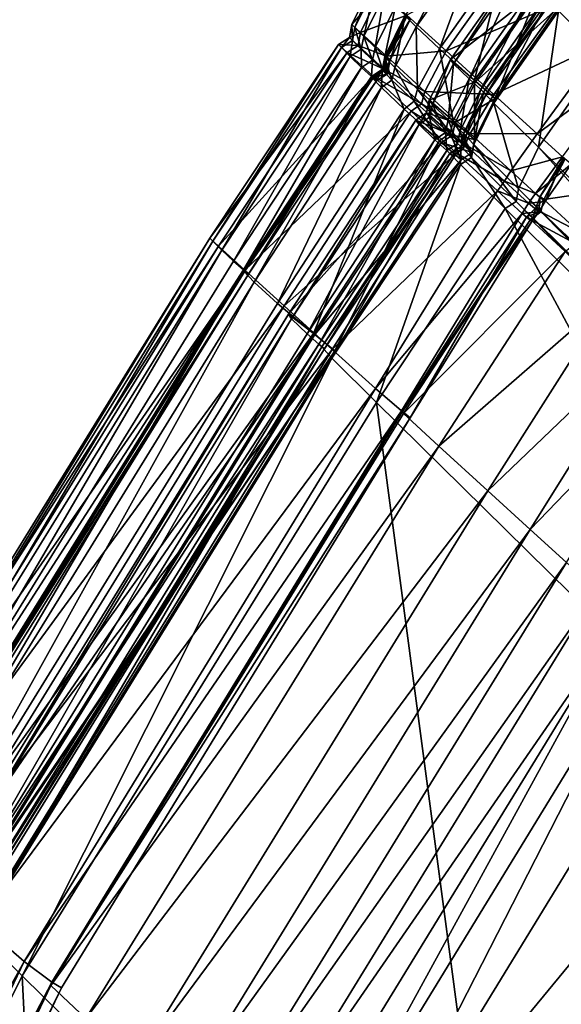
# Model space of a CAD drawing. Header units: millimetres. Extents: x 2387 to 13955, y -4964 to 364.
# Tile 226 of 656: x 6202.17 to 6210.52, y -4334.11 to -4318.94. Entities that reach past the tile are written whole.
import ezdxf

# ---------------------------------------------------------------- set-up
doc = ezdxf.new("R2010")
doc.units = ezdxf.units.MM
doc.header["$MEASUREMENT"] = 0
doc.layers.add('Predefinito', color=7, linetype='Continuous', true_color=0x000000)

msp = doc.modelspace()

# ---------------------------------------------------------------- linework, layer by layer
at = {"layer": 'Predefinito'}
for points in [[(6208.285, -4319.055, 792.875), (6208.116, -4318.884, 795.289), (6209.115, -4317.463, 795.293)], [(6209.115, -4317.463, 795.293), (6209.288, -4317.636, 792.864), (6208.285, -4319.055, 792.875)], [(6208.641, -4319.39, 790.507), (6208.285, -4319.055, 792.875), (6209.288, -4317.636, 792.864)], [(6209.288, -4317.636, 792.864), (6209.646, -4317.973, 790.483), (6208.641, -4319.39, 790.507)], [(6211.167, -4319.485, 775.523), (6210.478, -4318.804, 780.581), (6211.689, -4317.643, 780.551)], [(6208.141, -4318.871, 1220.204), (6208.747, -4319.423, 1223.224), (6209.751, -4318.005, 1223.246)], [(6209.18, -4319.873, 789.703), (6208.641, -4319.39, 790.507), (6209.646, -4317.973, 790.483)], [(6210.498, -4318.684, 1224.99), (6209.751, -4318.005, 1223.246), (6208.747, -4319.423, 1223.224)], [(6209.646, -4317.973, 790.483), (6210.182, -4318.453, 789.684), (6209.18, -4319.873, 789.703)], [(6210.498, -4318.684, 1224.99), (6211.174, -4319.297, 1225.73), (6212.21, -4317.953, 1225.473)], [(6208.86, -4319.621, 786.099), (6208.81, -4319.556, 788.516), (6209.812, -4318.136, 788.531)], [(6210.2, -4318.471, 789.475), (6209.812, -4318.136, 788.531), (6208.81, -4319.556, 788.516)], [(6209.812, -4318.136, 788.531), (6209.862, -4318.201, 786.101), (6208.86, -4319.621, 786.099)], [(6209.1, -4319.853, 783.696), (6208.86, -4319.621, 786.099), (6209.862, -4318.201, 786.101)], [(6209.862, -4318.201, 786.101), (6210.1, -4318.432, 783.683), (6209.1, -4319.853, 783.696)], [(6207.291, -4319.018, 845.099), (6207.291, -4319.018, 882.301), (6207.6, -4318.379, 882.304)], [(6207.6, -4318.379, 882.304), (6207.6, -4318.379, 845.1), (6207.291, -4319.018, 845.099)], [(6207.337, -4319.064, 817.369), (6207.291, -4319.018, 845.099), (6207.6, -4318.379, 845.1)], [(6207.735, -4318.502, 1211.832), (6207.6, -4318.379, 1194.044), (6207.291, -4319.018, 1194.038)], [(6207.291, -4319.018, 1167.484), (6207.291, -4319.018, 1194.038), (6207.6, -4318.379, 1194.044)], [(6207.6, -4318.379, 1194.044), (6207.6, -4318.379, 1167.484), (6207.291, -4319.018, 1167.484)], [(6207.291, -4319.018, 924.474), (6207.291, -4319.018, 973.583), (6207.6, -4318.379, 973.583)], [(6207.6, -4318.379, 973.583), (6207.6, -4318.379, 924.476), (6207.291, -4319.018, 924.474)], [(6207.291, -4319.018, 882.301), (6207.291, -4319.018, 924.474), (6207.6, -4318.379, 924.476)], [(6207.6, -4318.379, 924.476), (6207.6, -4318.379, 882.304), (6207.291, -4319.018, 882.301)], [(6207.291, -4319.018, 1031.593), (6207.291, -4319.018, 1088.125), (6207.6, -4318.379, 1088.124)], [(6207.6, -4318.379, 1088.124), (6207.6, -4318.379, 1031.593), (6207.291, -4319.018, 1031.593)], [(6207.291, -4319.018, 973.583), (6207.291, -4319.018, 1031.593), (6207.6, -4318.379, 1031.593)], [(6207.6, -4318.379, 1031.593), (6207.6, -4318.379, 973.583), (6207.291, -4319.018, 973.583)], [(6207.291, -4319.018, 1132.801), (6207.291, -4319.018, 1167.484), (6207.6, -4318.379, 1167.484)], [(6207.6, -4318.379, 1167.484), (6207.6, -4318.379, 1132.8), (6207.291, -4319.018, 1132.801)], [(6207.291, -4319.018, 1088.125), (6207.291, -4319.018, 1132.801), (6207.6, -4318.379, 1132.8)], [(6207.6, -4318.379, 1132.8), (6207.6, -4318.379, 1088.124), (6207.291, -4319.018, 1088.125)], [(6207.6, -4318.379, 845.1), (6207.647, -4318.426, 817.361), (6207.337, -4319.064, 817.369)], [(6207.291, -4319.018, 1194.038), (6207.424, -4319.14, 1211.815), (6207.735, -4318.502, 1211.832)], [(6207.475, -4319.201, 803.614), (6207.337, -4319.064, 817.369), (6207.647, -4318.426, 817.361)], [(6208.141, -4318.871, 1220.204), (6207.735, -4318.502, 1211.832), (6207.424, -4319.14, 1211.815)], [(6207.647, -4318.426, 817.361), (6207.789, -4318.565, 803.586), (6207.475, -4319.201, 803.614)], [(6208.81, -4319.556, 788.516), (6209.201, -4319.892, 789.465), (6210.2, -4318.471, 789.475)], [(6209.278, -4320.017, 782.786), (6209.1, -4319.853, 783.696), (6210.1, -4318.432, 783.683)], [(6209.501, -4320.156, 789.632), (6209.18, -4319.873, 789.703), (6210.182, -4318.453, 789.684)], [(6210.499, -4318.734, 789.628), (6210.2, -4318.471, 789.475), (6209.201, -4319.892, 789.465)], [(6210.1, -4318.432, 783.683), (6210.276, -4318.596, 782.772), (6209.278, -4320.017, 782.786)], [(6210.182, -4318.453, 789.684), (6210.499, -4318.734, 789.628), (6209.501, -4320.156, 789.632)], [(6207.649, -4319.37, 798.488), (6207.475, -4319.201, 803.614), (6207.789, -4318.565, 803.586)], [(6207.789, -4318.565, 803.586), (6207.965, -4318.736, 798.446), (6207.649, -4319.37, 798.488)], [(6208.747, -4319.423, 1223.224), (6209.482, -4320.094, 1224.958), (6210.498, -4318.684, 1224.99)], [(6209.362, -4320.093, 782.609), (6209.278, -4320.017, 782.786), (6210.276, -4318.596, 782.772)], [(6209.481, -4320.227, 780.577), (6209.321, -4320.06, 782.406), (6210.318, -4318.636, 782.407)], [(6210.359, -4318.671, 782.602), (6210.318, -4318.636, 782.407), (6209.321, -4320.06, 782.406)], [(6209.321, -4320.06, 782.406), (6209.362, -4320.093, 782.609), (6210.359, -4318.671, 782.602)], [(6210.276, -4318.596, 782.772), (6210.359, -4318.671, 782.602), (6209.362, -4320.093, 782.609)], [(6210.318, -4318.636, 782.407), (6210.478, -4318.804, 780.581), (6209.481, -4320.227, 780.577)], [(6211.174, -4319.297, 1225.73), (6210.498, -4318.684, 1224.99), (6209.482, -4320.094, 1224.958)], [(6207.802, -4319.509, 796.646), (6207.649, -4319.37, 798.488), (6207.965, -4318.736, 798.446)], [(6207.965, -4318.736, 798.446), (6208.115, -4318.873, 796.614), (6207.802, -4319.509, 796.646)], [(6209.201, -4319.892, 789.465), (6209.501, -4320.156, 789.632), (6210.499, -4318.734, 789.628)], [(6210.17, -4320.908, 775.524), (6209.481, -4320.227, 780.577), (6210.478, -4318.804, 780.581)], [(6210.478, -4318.804, 780.581), (6211.167, -4319.485, 775.523), (6210.17, -4320.908, 775.524)], [(6207.424, -4319.14, 1211.815), (6207.826, -4319.506, 1220.167), (6208.141, -4318.871, 1220.204)], [(6207.956, -4319.681, 792.906), (6207.8, -4319.518, 795.276), (6208.116, -4318.884, 795.289)], [(6208.137, -4318.894, 796.23), (6208.116, -4318.884, 795.289), (6207.8, -4319.518, 795.276)], [(6207.8, -4319.518, 795.276), (6207.826, -4319.532, 796.218), (6208.137, -4318.894, 796.23)], [(6207.879, -4319.577, 796.438), (6207.802, -4319.509, 796.646), (6208.115, -4318.873, 796.614)], [(6208.747, -4319.423, 1223.224), (6208.141, -4318.871, 1220.204), (6207.826, -4319.506, 1220.167)], [(6208.19, -4318.939, 796.428), (6208.137, -4318.894, 796.23), (6207.826, -4319.532, 796.218)], [(6207.826, -4319.532, 796.218), (6207.879, -4319.577, 796.438), (6208.19, -4318.939, 796.428)], [(6208.115, -4318.873, 796.614), (6208.19, -4318.939, 796.428), (6207.879, -4319.577, 796.438)], [(6208.116, -4318.884, 795.289), (6208.285, -4319.055, 792.875), (6207.956, -4319.681, 792.906)], [(6207.302, -4319.263, 817.375), (6207.257, -4319.218, 845.099), (6207.291, -4319.018, 845.099)], [(6207.291, -4319.018, 882.301), (6207.291, -4319.018, 845.099), (6207.257, -4319.218, 845.099)], [(6207.257, -4319.218, 845.099), (6207.257, -4319.218, 882.301), (6207.291, -4319.018, 882.301)], [(6207.291, -4319.018, 1194.038), (6207.291, -4319.018, 1167.484), (6207.257, -4319.218, 1167.484)], [(6207.257, -4319.218, 1167.484), (6207.257, -4319.218, 1194.034), (6207.291, -4319.018, 1194.038)], [(6207.424, -4319.14, 1211.815), (6207.291, -4319.018, 1194.038), (6207.257, -4319.218, 1194.034)], [(6207.291, -4319.018, 924.474), (6207.291, -4319.018, 882.301), (6207.257, -4319.218, 882.301)], [(6207.257, -4319.218, 882.301), (6207.257, -4319.218, 924.474), (6207.291, -4319.018, 924.474)], [(6207.291, -4319.018, 973.583), (6207.291, -4319.018, 924.474), (6207.257, -4319.218, 924.474)], [(6207.257, -4319.218, 924.474), (6207.257, -4319.218, 973.583), (6207.291, -4319.018, 973.583)], [(6207.291, -4319.018, 1031.593), (6207.291, -4319.018, 973.583), (6207.257, -4319.218, 973.583)], [(6207.257, -4319.218, 973.583), (6207.257, -4319.218, 1031.593), (6207.291, -4319.018, 1031.593)], [(6207.291, -4319.018, 1088.125), (6207.291, -4319.018, 1031.593), (6207.257, -4319.218, 1031.593)], [(6207.257, -4319.218, 1031.593), (6207.257, -4319.218, 1088.125), (6207.291, -4319.018, 1088.125)], [(6207.291, -4319.018, 1132.801), (6207.291, -4319.018, 1088.125), (6207.257, -4319.218, 1088.125)], [(6207.257, -4319.218, 1088.125), (6207.257, -4319.218, 1132.801), (6207.291, -4319.018, 1132.801)], [(6207.291, -4319.018, 1167.484), (6207.291, -4319.018, 1132.801), (6207.257, -4319.218, 1132.801)], [(6207.257, -4319.218, 1132.801), (6207.257, -4319.218, 1167.484), (6207.291, -4319.018, 1167.484)], [(6207.257, -4319.218, 1194.034), (6207.389, -4319.339, 1211.804), (6207.424, -4319.14, 1211.815)], [(6207.291, -4319.018, 845.099), (6207.337, -4319.064, 817.369), (6207.302, -4319.263, 817.375)], [(6207.438, -4319.399, 803.633), (6207.302, -4319.263, 817.375), (6207.337, -4319.064, 817.369)], [(6207.337, -4319.064, 817.369), (6207.475, -4319.201, 803.614), (6207.438, -4319.399, 803.633)], [(6207.826, -4319.506, 1220.167), (6207.424, -4319.14, 1211.815), (6207.389, -4319.339, 1211.804)], [(6208.304, -4320.011, 790.577), (6207.956, -4319.681, 792.906), (6208.285, -4319.055, 792.875)], [(6208.285, -4319.055, 792.875), (6208.641, -4319.39, 790.507), (6208.304, -4320.011, 790.577)], [(6207.389, -4319.339, 1211.804), (6207.257, -4319.218, 1194.034), (6207.084, -4319.324, 1194.039)], [(6207.084, -4319.324, 1167.485), (6207.084, -4319.324, 1194.039), (6207.257, -4319.218, 1194.034)], [(6207.257, -4319.218, 1194.034), (6207.257, -4319.218, 1167.484), (6207.084, -4319.324, 1167.485)], [(6207.085, -4319.325, 1132.802), (6207.084, -4319.324, 1167.485), (6207.257, -4319.218, 1167.484)], [(6207.085, -4319.324, 845.098), (6207.085, -4319.324, 882.3), (6207.257, -4319.218, 882.301)], [(6207.257, -4319.218, 882.301), (6207.257, -4319.218, 845.099), (6207.085, -4319.324, 845.098)], [(6207.131, -4319.37, 817.369), (6207.085, -4319.324, 845.098), (6207.257, -4319.218, 845.099)], [(6207.085, -4319.325, 924.473), (6207.085, -4319.325, 973.583), (6207.257, -4319.218, 973.583)], [(6207.257, -4319.218, 973.583), (6207.257, -4319.218, 924.474), (6207.085, -4319.325, 924.473)], [(6207.085, -4319.324, 882.3), (6207.085, -4319.325, 924.473), (6207.257, -4319.218, 924.474)], [(6207.257, -4319.218, 924.474), (6207.257, -4319.218, 882.301), (6207.085, -4319.324, 882.3)], [(6207.085, -4319.325, 1031.593), (6207.085, -4319.325, 1088.125), (6207.257, -4319.218, 1088.125)], [(6207.257, -4319.218, 1088.125), (6207.257, -4319.218, 1031.593), (6207.085, -4319.325, 1031.593)], [(6207.085, -4319.325, 973.583), (6207.085, -4319.325, 1031.593), (6207.257, -4319.218, 1031.593)], [(6207.257, -4319.218, 1031.593), (6207.257, -4319.218, 973.583), (6207.085, -4319.325, 973.583)], [(6207.257, -4319.218, 1167.484), (6207.257, -4319.218, 1132.801), (6207.085, -4319.325, 1132.802)], [(6207.085, -4319.325, 1088.125), (6207.085, -4319.325, 1132.802), (6207.257, -4319.218, 1132.801)], [(6207.257, -4319.218, 1132.801), (6207.257, -4319.218, 1088.125), (6207.085, -4319.325, 1088.125)], [(6207.257, -4319.218, 845.099), (6207.302, -4319.263, 817.375), (6207.131, -4319.37, 817.369)], [(6207.268, -4319.508, 803.614), (6207.131, -4319.37, 817.369), (6207.302, -4319.263, 817.375)], [(6207.302, -4319.263, 817.375), (6207.438, -4319.399, 803.633), (6207.268, -4319.508, 803.614)], [(6207.61, -4319.567, 798.516), (6207.438, -4319.399, 803.633), (6207.475, -4319.201, 803.614)], [(6207.475, -4319.201, 803.614), (6207.649, -4319.37, 798.488), (6207.61, -4319.567, 798.516)], [(6209.482, -4320.094, 1224.958), (6210.146, -4320.699, 1225.695), (6211.174, -4319.297, 1225.73)], [(6211.572, -4319.653, 1225.749), (6211.174, -4319.297, 1225.73), (6210.146, -4320.699, 1225.695)], [(6205.15, -4322.354, 817.358), (6205.103, -4322.308, 845.088), (6207.085, -4319.324, 845.098)], [(6207.085, -4319.324, 882.3), (6207.085, -4319.324, 845.098), (6205.103, -4322.308, 845.088)], [(6205.103, -4322.308, 845.088), (6205.103, -4322.308, 882.286), (6207.085, -4319.324, 882.3)], [(6207.084, -4319.324, 1194.039), (6207.084, -4319.324, 1167.485), (6205.103, -4322.308, 1167.496)], [(6205.103, -4322.308, 1167.496), (6205.103, -4322.308, 1194.051), (6207.084, -4319.324, 1194.039)], [(6207.218, -4319.446, 1211.815), (6207.084, -4319.324, 1194.039), (6205.103, -4322.308, 1194.051)], [(6207.085, -4319.325, 924.473), (6207.085, -4319.324, 882.3), (6205.103, -4322.308, 882.286)], [(6207.084, -4319.324, 1167.485), (6207.085, -4319.325, 1132.802), (6205.103, -4322.308, 1132.807)], [(6205.103, -4322.308, 1132.807), (6205.103, -4322.308, 1167.496), (6207.084, -4319.324, 1167.485)], [(6205.103, -4322.308, 882.286), (6205.103, -4322.308, 924.464), (6207.085, -4319.325, 924.473)], [(6207.085, -4319.325, 973.583), (6207.085, -4319.325, 924.473), (6205.103, -4322.308, 924.464)], [(6205.103, -4322.308, 924.464), (6205.103, -4322.308, 973.581), (6207.085, -4319.325, 973.583)], [(6207.085, -4319.325, 1031.593), (6207.085, -4319.325, 973.583), (6205.103, -4322.308, 973.581)], [(6205.103, -4322.308, 973.581), (6205.103, -4322.308, 1031.593), (6207.085, -4319.325, 1031.593)], [(6207.085, -4319.325, 1088.125), (6207.085, -4319.325, 1031.593), (6205.103, -4322.308, 1031.593)], [(6205.103, -4322.308, 1031.593), (6205.103, -4322.308, 1088.126), (6207.085, -4319.325, 1088.125)], [(6207.085, -4319.325, 1132.802), (6207.085, -4319.325, 1088.125), (6205.103, -4322.308, 1088.126)], [(6205.103, -4322.308, 1088.126), (6205.103, -4322.308, 1132.807), (6207.085, -4319.325, 1132.802)], [(6205.103, -4322.308, 1194.051), (6205.238, -4322.431, 1211.834), (6207.218, -4319.446, 1211.815)], [(6207.085, -4319.324, 845.098), (6207.131, -4319.37, 817.369), (6205.15, -4322.354, 817.358)], [(6205.291, -4322.495, 803.586), (6205.15, -4322.354, 817.358), (6207.131, -4319.37, 817.369)], [(6207.619, -4319.813, 1220.167), (6207.218, -4319.446, 1211.815), (6205.238, -4322.431, 1211.834)], [(6207.131, -4319.37, 817.369), (6207.268, -4319.508, 803.614), (6205.291, -4322.495, 803.586)], [(6207.084, -4319.324, 1194.039), (6207.218, -4319.446, 1211.815), (6207.389, -4319.339, 1211.804)], [(6207.787, -4319.703, 1220.142), (6207.389, -4319.339, 1211.804), (6207.218, -4319.446, 1211.815)], [(6207.218, -4319.446, 1211.815), (6207.619, -4319.813, 1220.167), (6207.787, -4319.703, 1220.142)], [(6207.442, -4319.677, 798.488), (6207.268, -4319.508, 803.614), (6207.438, -4319.399, 803.633)], [(6207.389, -4319.339, 1211.804), (6207.787, -4319.703, 1220.142), (6207.826, -4319.506, 1220.167)], [(6207.438, -4319.399, 803.633), (6207.61, -4319.567, 798.516), (6207.442, -4319.677, 798.488)], [(6207.764, -4319.707, 796.667), (6207.61, -4319.567, 798.516), (6207.649, -4319.37, 798.488)], [(6207.649, -4319.37, 798.488), (6207.802, -4319.509, 796.646), (6207.764, -4319.707, 796.667)], [(6207.826, -4319.506, 1220.167), (6208.415, -4320.047, 1223.16), (6208.747, -4319.423, 1223.224)], [(6208.853, -4320.499, 789.759), (6208.304, -4320.011, 790.577), (6208.641, -4319.39, 790.507)], [(6209.482, -4320.094, 1224.958), (6208.747, -4319.423, 1223.224), (6208.415, -4320.047, 1223.16)], [(6208.641, -4319.39, 790.507), (6209.18, -4319.873, 789.703), (6208.853, -4320.499, 789.759)], [(6205.468, -4322.664, 798.446), (6205.291, -4322.495, 803.586), (6207.268, -4319.508, 803.614)], [(6207.268, -4319.508, 803.614), (6207.442, -4319.677, 798.488), (6205.468, -4322.664, 798.446)], [(6207.595, -4319.817, 796.646), (6207.442, -4319.677, 798.488), (6207.61, -4319.567, 798.516)], [(6207.61, -4319.567, 798.516), (6207.764, -4319.707, 796.667), (6207.595, -4319.817, 796.646)], [(6207.909, -4319.872, 792.927), (6207.761, -4319.715, 795.268), (6207.8, -4319.518, 795.276)], [(6207.826, -4319.532, 796.218), (6207.8, -4319.518, 795.276), (6207.761, -4319.715, 795.268)], [(6207.761, -4319.715, 795.268), (6207.791, -4319.731, 796.21), (6207.826, -4319.532, 796.218)], [(6207.843, -4319.776, 796.445), (6207.764, -4319.707, 796.667), (6207.802, -4319.509, 796.646)], [(6208.415, -4320.047, 1223.16), (6207.826, -4319.506, 1220.167), (6207.787, -4319.703, 1220.142)], [(6207.879, -4319.577, 796.438), (6207.826, -4319.532, 796.218), (6207.791, -4319.731, 796.21)], [(6207.791, -4319.731, 796.21), (6207.843, -4319.776, 796.445), (6207.879, -4319.577, 796.438)], [(6207.8, -4319.518, 795.276), (6207.956, -4319.681, 792.906), (6207.909, -4319.872, 792.927)], [(6207.802, -4319.509, 796.646), (6207.879, -4319.577, 796.438), (6207.843, -4319.776, 796.445)], [(6208.535, -4320.249, 786.093), (6208.485, -4320.184, 788.469), (6208.81, -4319.556, 788.516)], [(6209.201, -4319.892, 789.465), (6208.81, -4319.556, 788.516), (6208.485, -4320.184, 788.469)], [(6208.81, -4319.556, 788.516), (6208.86, -4319.621, 786.099), (6208.535, -4320.249, 786.093)], [(6217.803, -4328.42, 730.332), (6210.17, -4320.908, 775.524), (6211.167, -4319.485, 775.523)], [(6205.621, -4322.797, 796.614), (6205.468, -4322.664, 798.446), (6207.442, -4319.677, 798.488)], [(6207.442, -4319.677, 798.488), (6207.595, -4319.817, 796.646), (6205.621, -4322.797, 796.614)], [(6207.749, -4319.988, 792.906), (6207.593, -4319.826, 795.276), (6207.761, -4319.715, 795.268)], [(6207.791, -4319.731, 796.21), (6207.761, -4319.715, 795.268), (6207.593, -4319.826, 795.276)], [(6207.593, -4319.826, 795.276), (6207.619, -4319.839, 796.218), (6207.791, -4319.731, 796.21)], [(6207.672, -4319.885, 796.438), (6207.595, -4319.817, 796.646), (6207.764, -4319.707, 796.667)], [(6208.366, -4320.237, 1223.117), (6207.787, -4319.703, 1220.142), (6207.619, -4319.813, 1220.167)], [(6207.843, -4319.776, 796.445), (6207.791, -4319.731, 796.21), (6207.619, -4319.839, 796.218)], [(6207.764, -4319.707, 796.667), (6207.843, -4319.776, 796.445), (6207.672, -4319.885, 796.438)], [(6207.761, -4319.715, 795.268), (6207.909, -4319.872, 792.927), (6207.749, -4319.988, 792.906)], [(6207.787, -4319.703, 1220.142), (6208.366, -4320.237, 1223.117), (6208.415, -4320.047, 1223.16)], [(6208.252, -4320.199, 790.624), (6207.909, -4319.872, 792.927), (6207.956, -4319.681, 792.906)], [(6207.956, -4319.681, 792.906), (6208.304, -4320.011, 790.577), (6208.252, -4320.199, 790.624)], [(6208.778, -4320.483, 783.737), (6208.535, -4320.249, 786.093), (6208.86, -4319.621, 786.099)], [(6208.86, -4319.621, 786.099), (6209.1, -4319.853, 783.696), (6208.778, -4320.483, 783.737)], [(6210.146, -4320.699, 1225.695), (6210.54, -4321.053, 1225.727), (6211.572, -4319.653, 1225.749)], [(6205.238, -4322.431, 1211.834), (6205.645, -4322.8, 1220.204), (6207.619, -4319.813, 1220.167)], [(6205.787, -4322.985, 792.875), (6205.62, -4322.813, 795.289), (6207.593, -4319.826, 795.276)], [(6207.619, -4319.839, 796.218), (6207.593, -4319.826, 795.276), (6205.62, -4322.813, 795.289)], [(6205.62, -4322.813, 795.289), (6205.643, -4322.818, 796.23), (6207.619, -4319.839, 796.218)], [(6205.698, -4322.86, 796.428), (6205.621, -4322.797, 796.614), (6207.595, -4319.817, 796.646)], [(6207.672, -4319.885, 796.438), (6207.619, -4319.839, 796.218), (6205.643, -4322.818, 796.23)], [(6205.643, -4322.818, 796.23), (6205.698, -4322.86, 796.428), (6207.672, -4319.885, 796.438)], [(6208.208, -4320.354, 1223.16), (6207.619, -4319.813, 1220.167), (6205.645, -4322.8, 1220.204)], [(6207.595, -4319.817, 796.646), (6207.672, -4319.885, 796.438), (6205.698, -4322.86, 796.428)], [(6207.593, -4319.826, 795.276), (6207.749, -4319.988, 792.906), (6205.787, -4322.985, 792.875)], [(6207.619, -4319.839, 796.218), (6207.672, -4319.885, 796.438), (6207.843, -4319.776, 796.445)], [(6207.619, -4319.813, 1220.167), (6208.208, -4320.354, 1223.16), (6208.366, -4320.237, 1223.117)], [(6208.097, -4320.319, 790.577), (6207.749, -4319.988, 792.906), (6207.909, -4319.872, 792.927)], [(6207.909, -4319.872, 792.927), (6208.252, -4320.199, 790.624), (6208.097, -4320.319, 790.577)], [(6208.485, -4320.184, 788.469), (6208.882, -4320.524, 789.435), (6209.201, -4319.892, 789.465)], [(6208.962, -4320.651, 782.828), (6208.778, -4320.483, 783.737), (6209.1, -4319.853, 783.696)], [(6209.184, -4320.79, 789.647), (6208.853, -4320.499, 789.759), (6209.18, -4319.873, 789.703)], [(6209.501, -4320.156, 789.632), (6209.201, -4319.892, 789.465), (6208.882, -4320.524, 789.435)], [(6209.1, -4319.853, 783.696), (6209.278, -4320.017, 782.786), (6208.962, -4320.651, 782.828)], [(6209.18, -4319.873, 789.703), (6209.501, -4320.156, 789.632), (6209.184, -4320.79, 789.647)], [(6206.147, -4323.313, 790.506), (6205.787, -4322.985, 792.875), (6207.749, -4319.988, 792.906)], [(6207.749, -4319.988, 792.906), (6208.097, -4320.319, 790.577), (6206.147, -4323.313, 790.506)], [(6208.806, -4320.692, 789.797), (6208.252, -4320.199, 790.624), (6208.304, -4320.011, 790.577)], [(6208.304, -4320.011, 790.577), (6208.853, -4320.499, 789.759), (6208.806, -4320.692, 789.797)], [(6209.113, -4320.693, 1224.861), (6208.415, -4320.047, 1223.16), (6208.366, -4320.237, 1223.117)], [(6208.415, -4320.047, 1223.16), (6209.113, -4320.693, 1224.861), (6209.482, -4320.094, 1224.958)], [(6209.051, -4320.73, 782.629), (6208.962, -4320.651, 782.828), (6209.278, -4320.017, 782.786)], [(6209.362, -4320.093, 782.609), (6209.321, -4320.06, 782.406), (6209.011, -4320.697, 782.404)], [(6209.171, -4320.865, 780.564), (6209.011, -4320.697, 782.404), (6209.321, -4320.06, 782.406)], [(6209.278, -4320.017, 782.786), (6209.362, -4320.093, 782.609), (6209.051, -4320.73, 782.629)], [(6209.321, -4320.06, 782.406), (6209.481, -4320.227, 780.577), (6209.171, -4320.865, 780.564)], [(6208.645, -4320.808, 789.759), (6208.097, -4320.319, 790.577), (6208.252, -4320.199, 790.624)], [(6208.252, -4320.199, 790.624), (6208.806, -4320.692, 789.797), (6208.645, -4320.808, 789.759)], [(6208.49, -4320.442, 786.09), (6208.44, -4320.377, 788.438), (6208.485, -4320.184, 788.469)], [(6208.882, -4320.524, 789.435), (6208.485, -4320.184, 788.469), (6208.44, -4320.377, 788.438)], [(6208.485, -4320.184, 788.469), (6208.535, -4320.249, 786.093), (6208.49, -4320.442, 786.09)], [(6208.882, -4320.524, 789.435), (6209.184, -4320.79, 789.647), (6209.501, -4320.156, 789.632)], [(6209.011, -4320.697, 782.404), (6209.051, -4320.73, 782.629), (6209.362, -4320.093, 782.609)], [(6210.146, -4320.699, 1225.695), (6209.482, -4320.094, 1224.958), (6209.113, -4320.693, 1224.861)], [(6205.645, -4322.8, 1220.204), (6206.251, -4323.352, 1223.224), (6208.208, -4320.354, 1223.16)], [(6206.7, -4323.774, 789.702), (6206.147, -4323.313, 790.506), (6208.097, -4320.319, 790.577)], [(6208.906, -4321.001, 1224.861), (6208.208, -4320.354, 1223.16), (6206.251, -4323.352, 1223.224)], [(6208.097, -4320.319, 790.577), (6208.645, -4320.808, 789.759), (6206.7, -4323.774, 789.702)], [(6209.039, -4320.866, 1224.797), (6208.366, -4320.237, 1223.117), (6208.208, -4320.354, 1223.16)], [(6208.208, -4320.354, 1223.16), (6208.906, -4321.001, 1224.861), (6209.039, -4320.866, 1224.797)], [(6208.366, -4320.237, 1223.117), (6209.039, -4320.866, 1224.797), (6209.113, -4320.693, 1224.861)], [(6208.736, -4320.678, 783.764), (6208.49, -4320.442, 786.09), (6208.535, -4320.249, 786.093)], [(6208.535, -4320.249, 786.093), (6208.778, -4320.483, 783.737), (6208.736, -4320.678, 783.764)], [(6209.859, -4321.546, 775.525), (6209.171, -4320.865, 780.564), (6209.481, -4320.227, 780.577)], [(6209.481, -4320.227, 780.577), (6210.17, -4320.908, 775.524), (6209.859, -4321.546, 775.525)], [(6206.362, -4323.551, 786.099), (6206.317, -4323.479, 788.515), (6208.278, -4320.492, 788.469)], [(6208.674, -4320.833, 789.435), (6208.278, -4320.492, 788.469), (6206.317, -4323.479, 788.515)], [(6208.278, -4320.492, 788.469), (6208.328, -4320.556, 786.093), (6206.362, -4323.551, 786.099)], [(6208.328, -4320.556, 786.093), (6208.278, -4320.492, 788.469), (6208.44, -4320.377, 788.438)], [(6208.841, -4320.72, 789.415), (6208.44, -4320.377, 788.438), (6208.278, -4320.492, 788.469)], [(6208.278, -4320.492, 788.469), (6208.674, -4320.833, 789.435), (6208.841, -4320.72, 789.415)], [(6208.44, -4320.377, 788.438), (6208.49, -4320.442, 786.09), (6208.328, -4320.556, 786.093)], [(6208.571, -4320.791, 783.737), (6208.328, -4320.556, 786.093), (6208.49, -4320.442, 786.09)], [(6208.44, -4320.377, 788.438), (6208.841, -4320.72, 789.415), (6208.882, -4320.524, 789.435)], [(6208.49, -4320.442, 786.09), (6208.736, -4320.678, 783.764), (6208.571, -4320.791, 783.737)], [(6208.922, -4320.848, 782.855), (6208.736, -4320.678, 783.764), (6208.778, -4320.483, 783.737)], [(6208.778, -4320.483, 783.737), (6208.962, -4320.651, 782.828), (6208.922, -4320.848, 782.855)], [(6209.145, -4320.987, 789.656), (6208.806, -4320.692, 789.797), (6208.853, -4320.499, 789.759)], [(6208.853, -4320.499, 789.759), (6209.184, -4320.79, 789.647), (6209.145, -4320.987, 789.656)], [(6206.603, -4323.781, 783.696), (6206.362, -4323.551, 786.099), (6208.328, -4320.556, 786.093)], [(6208.328, -4320.556, 786.093), (6208.571, -4320.791, 783.737), (6206.603, -4323.781, 783.696)], [(6209.184, -4320.79, 789.647), (6208.882, -4320.524, 789.435), (6208.841, -4320.72, 789.415)], [(6209.014, -4320.93, 782.642), (6208.922, -4320.848, 782.855), (6208.962, -4320.651, 782.828)], [(6208.962, -4320.651, 782.828), (6209.051, -4320.73, 782.629), (6209.014, -4320.93, 782.642)], [(6206.784, -4323.941, 782.786), (6206.603, -4323.781, 783.696), (6208.571, -4320.791, 783.737)], [(6207.03, -4324.042, 789.631), (6206.7, -4323.774, 789.702), (6208.645, -4320.808, 789.759)], [(6208.571, -4320.791, 783.737), (6208.754, -4320.959, 782.828), (6206.784, -4323.941, 782.786)], [(6208.645, -4320.808, 789.759), (6208.976, -4321.099, 789.646), (6207.03, -4324.042, 789.631)], [(6208.754, -4320.959, 782.828), (6208.571, -4320.791, 783.737), (6208.736, -4320.678, 783.764)], [(6208.976, -4321.099, 789.646), (6208.645, -4320.808, 789.759), (6208.806, -4320.692, 789.797)], [(6209.145, -4320.987, 789.656), (6208.841, -4320.72, 789.415), (6208.674, -4320.833, 789.435)], [(6208.736, -4320.678, 783.764), (6208.922, -4320.848, 782.855), (6208.754, -4320.959, 782.828)], [(6208.806, -4320.692, 789.797), (6209.145, -4320.987, 789.656), (6208.976, -4321.099, 789.646)], [(6208.841, -4320.72, 789.415), (6209.145, -4320.987, 789.656), (6209.184, -4320.79, 789.647)], [(6209.135, -4321.064, 780.556), (6208.975, -4320.897, 782.402), (6209.011, -4320.697, 782.404)], [(6209.051, -4320.73, 782.629), (6209.011, -4320.697, 782.404), (6208.975, -4320.897, 782.402)], [(6208.975, -4320.897, 782.402), (6209.014, -4320.93, 782.642), (6209.051, -4320.73, 782.629)], [(6209.011, -4320.697, 782.404), (6209.171, -4320.865, 780.564), (6209.135, -4321.064, 780.556)], [(6209.741, -4321.273, 1225.589), (6209.113, -4320.693, 1224.861), (6209.039, -4320.866, 1224.797)], [(6209.113, -4320.693, 1224.861), (6209.741, -4321.273, 1225.589), (6210.146, -4320.699, 1225.695)], [(6210.54, -4321.053, 1225.727), (6210.146, -4320.699, 1225.695), (6209.741, -4321.273, 1225.589)], [(6206.317, -4323.479, 788.515), (6206.72, -4323.793, 789.464), (6208.674, -4320.833, 789.435)], [(6208.976, -4321.099, 789.646), (6208.674, -4320.833, 789.435), (6206.72, -4323.793, 789.464)], [(6206.87, -4324.014, 782.609), (6206.784, -4323.941, 782.786), (6208.754, -4320.959, 782.828)], [(6208.754, -4320.959, 782.828), (6208.843, -4321.038, 782.629), (6206.87, -4324.014, 782.609)], [(6208.674, -4320.833, 789.435), (6208.976, -4321.099, 789.646), (6209.145, -4320.987, 789.656)], [(6208.843, -4321.038, 782.629), (6208.754, -4320.959, 782.828), (6208.922, -4320.848, 782.855)], [(6209.014, -4320.93, 782.642), (6208.975, -4320.897, 782.402), (6208.804, -4321.005, 782.404)], [(6208.964, -4321.172, 780.564), (6208.804, -4321.005, 782.404), (6208.975, -4320.897, 782.402)], [(6208.804, -4321.005, 782.404), (6208.843, -4321.038, 782.629), (6209.014, -4320.93, 782.642)], [(6208.922, -4320.848, 782.855), (6209.014, -4320.93, 782.642), (6208.843, -4321.038, 782.629)], [(6209.643, -4321.431, 1225.518), (6209.039, -4320.866, 1224.797), (6208.906, -4321.001, 1224.861)], [(6208.975, -4320.897, 782.402), (6209.135, -4321.064, 780.556), (6208.964, -4321.172, 780.564)], [(6209.039, -4320.866, 1224.797), (6209.643, -4321.431, 1225.518), (6209.741, -4321.273, 1225.589)], [(6209.824, -4321.745, 775.526), (6209.135, -4321.064, 780.556), (6209.171, -4320.865, 780.564)], [(6209.171, -4320.865, 780.564), (6209.859, -4321.546, 775.525), (6209.824, -4321.745, 775.526)], [(6217.492, -4329.058, 730.353), (6209.859, -4321.546, 775.525), (6210.17, -4320.908, 775.524)], [(6210.17, -4320.908, 775.524), (6217.803, -4328.42, 730.332), (6217.492, -4329.058, 730.353)], [(6206.251, -4323.352, 1223.224), (6206.987, -4324.022, 1224.958), (6208.906, -4321.001, 1224.861)], [(6206.72, -4323.793, 789.464), (6207.03, -4324.042, 789.631), (6208.976, -4321.099, 789.646)], [(6206.985, -4324.155, 780.577), (6206.827, -4323.983, 782.406), (6208.804, -4321.005, 782.404)], [(6208.843, -4321.038, 782.629), (6208.804, -4321.005, 782.404), (6206.827, -4323.983, 782.406)], [(6206.827, -4323.983, 782.406), (6206.87, -4324.014, 782.609), (6208.843, -4321.038, 782.629)], [(6208.804, -4321.005, 782.404), (6208.964, -4321.172, 780.564), (6206.985, -4324.155, 780.577)], [(6209.534, -4321.581, 1225.589), (6208.906, -4321.001, 1224.861), (6206.987, -4324.022, 1224.958)], [(6208.906, -4321.001, 1224.861), (6209.534, -4321.581, 1225.589), (6209.643, -4321.431, 1225.518)], [(6209.652, -4321.853, 775.525), (6208.964, -4321.172, 780.564), (6209.135, -4321.064, 780.556)], [(6209.135, -4321.064, 780.556), (6209.824, -4321.745, 775.526), (6209.652, -4321.853, 775.525)], [(6209.741, -4321.273, 1225.589), (6210.123, -4321.619, 1225.662), (6210.54, -4321.053, 1225.727)], [(6210.674, -4321.169, 1225.573), (6210.54, -4321.053, 1225.727), (6210.123, -4321.619, 1225.662)], [(6210.579, -4321.087, 1226.277), (6210.558, -4321.065, 1225.75), (6210.195, -4321.667, 1225.75)], [(6210.27, -4321.745, 1225.557), (6210.195, -4321.667, 1225.75), (6210.558, -4321.065, 1225.75)], [(6210.195, -4321.667, 1225.75), (6210.25, -4321.712, 1226.263), (6210.579, -4321.087, 1226.277)], [(6211.124, -4321.583, 1227.174), (6210.579, -4321.087, 1226.277), (6210.25, -4321.712, 1226.263)], [(6210.558, -4321.065, 1225.75), (6210.674, -4321.169, 1225.573), (6210.27, -4321.745, 1225.557)], [(6207.673, -4324.838, 775.523), (6206.985, -4324.155, 780.577), (6208.964, -4321.172, 780.564)], [(6208.964, -4321.172, 780.564), (6209.652, -4321.853, 775.525), (6207.673, -4324.838, 775.523)], [(6210.123, -4321.619, 1225.662), (6209.741, -4321.273, 1225.589), (6209.643, -4321.431, 1225.518)], [(6210.123, -4321.619, 1225.662), (6210.27, -4321.745, 1225.557), (6210.674, -4321.169, 1225.573)], [(6210.016, -4321.77, 1225.618), (6209.643, -4321.431, 1225.518), (6209.534, -4321.581, 1225.589)], [(6209.643, -4321.431, 1225.518), (6210.016, -4321.77, 1225.618), (6210.123, -4321.619, 1225.662)], [(6217.456, -4329.257, 730.367), (6209.824, -4321.745, 775.526), (6209.859, -4321.546, 775.525)], [(6209.859, -4321.546, 775.525), (6217.492, -4329.058, 730.353), (6217.456, -4329.257, 730.367)], [(6206.987, -4324.022, 1224.958), (6207.654, -4324.623, 1225.695), (6209.534, -4321.581, 1225.589)], [(6209.916, -4321.927, 1225.662), (6209.534, -4321.581, 1225.589), (6207.654, -4324.623, 1225.695)], [(6209.534, -4321.581, 1225.589), (6209.916, -4321.927, 1225.662), (6210.016, -4321.77, 1225.618)], [(6210.27, -4321.745, 1225.557), (6210.123, -4321.619, 1225.662), (6210.016, -4321.77, 1225.618)], [(6210.173, -4321.902, 1225.546), (6210.125, -4321.843, 1225.75), (6210.195, -4321.667, 1225.75)], [(6210.25, -4321.712, 1226.263), (6210.195, -4321.667, 1225.75), (6210.125, -4321.843, 1225.75)], [(6210.125, -4321.843, 1225.75), (6210.202, -4321.903, 1226.253), (6210.25, -4321.712, 1226.263)], [(6210.195, -4321.667, 1225.75), (6210.27, -4321.745, 1225.557), (6210.173, -4321.902, 1225.546)], [(6210.786, -4322.203, 1227.116), (6210.25, -4321.712, 1226.263), (6210.202, -4321.903, 1226.253)], [(6210.25, -4321.712, 1226.263), (6210.786, -4322.203, 1227.116), (6211.124, -4321.583, 1227.174)], [(6215.306, -4332.349, 730.332), (6207.673, -4324.838, 775.523), (6209.652, -4321.853, 775.525)], [(6217.285, -4329.365, 730.353), (6209.652, -4321.853, 775.525), (6209.824, -4321.745, 775.526)], [(6209.652, -4321.853, 775.525), (6217.285, -4329.365, 730.353), (6215.306, -4332.349, 730.332)], [(6209.824, -4321.745, 775.526), (6217.456, -4329.257, 730.367), (6217.285, -4329.365, 730.353)], [(6210.173, -4321.902, 1225.546), (6210.016, -4321.77, 1225.618), (6209.916, -4321.927, 1225.662)], [(6210.202, -4321.903, 1226.253), (6210.125, -4321.843, 1225.75), (6209.988, -4321.975, 1225.75)], [(6210.063, -4322.053, 1225.557), (6209.988, -4321.975, 1225.75), (6210.125, -4321.843, 1225.75)], [(6210.016, -4321.77, 1225.618), (6210.173, -4321.902, 1225.546), (6210.27, -4321.745, 1225.557)], [(6210.125, -4321.843, 1225.75), (6210.173, -4321.902, 1225.546), (6210.063, -4322.053, 1225.557)], [(6207.654, -4324.623, 1225.695), (6208.055, -4324.967, 1225.729), (6209.916, -4321.927, 1225.662)], [(6210.063, -4322.053, 1225.557), (6209.916, -4321.927, 1225.662), (6208.055, -4324.967, 1225.729)], [(6208.193, -4325.077, 1225.575), (6208.073, -4324.979, 1225.751), (6209.988, -4321.975, 1225.75)], [(6210.043, -4322.02, 1226.263), (6209.988, -4321.975, 1225.75), (6208.073, -4324.979, 1225.751)], [(6208.073, -4324.979, 1225.751), (6208.087, -4325.01, 1226.277), (6210.043, -4322.02, 1226.263)], [(6210.579, -4322.512, 1227.116), (6210.043, -4322.02, 1226.263), (6208.087, -4325.01, 1226.277)], [(6209.988, -4321.975, 1225.75), (6210.063, -4322.053, 1225.557), (6208.193, -4325.077, 1225.575)], [(6209.916, -4321.927, 1225.662), (6210.063, -4322.053, 1225.557), (6210.173, -4321.902, 1225.546)], [(6209.988, -4321.975, 1225.75), (6210.043, -4322.02, 1226.263), (6210.202, -4321.903, 1226.253)], [(6210.733, -4322.391, 1227.078), (6210.202, -4321.903, 1226.253), (6210.043, -4322.02, 1226.263)], [(6210.043, -4322.02, 1226.263), (6210.579, -4322.512, 1227.116), (6210.733, -4322.391, 1227.078)], [(6210.202, -4321.903, 1226.253), (6210.733, -4322.391, 1227.078), (6210.786, -4322.203, 1227.116)], [(6208.055, -4324.967, 1225.729), (6208.193, -4325.077, 1225.575), (6210.063, -4322.053, 1225.557)], [(6199.641, -4331.137, 845.062), (6199.641, -4331.137, 882.247), (6205.103, -4322.308, 882.286)], [(6205.103, -4322.308, 882.286), (6205.103, -4322.308, 845.088), (6199.641, -4331.137, 845.062)], [(6199.689, -4331.184, 817.349), (6199.641, -4331.137, 845.062), (6205.103, -4322.308, 845.088)], [(6205.238, -4322.431, 1211.834), (6205.103, -4322.308, 1194.051), (6199.641, -4331.137, 1194.07)], [(6199.641, -4331.137, 1167.521), (6199.641, -4331.137, 1194.07), (6205.103, -4322.308, 1194.051)], [(6205.103, -4322.308, 1194.051), (6205.103, -4322.308, 1167.496), (6199.641, -4331.137, 1167.521)], [(6199.641, -4331.137, 924.438), (6199.641, -4331.137, 973.574), (6205.103, -4322.308, 973.581)], [(6205.103, -4322.308, 973.581), (6205.103, -4322.308, 924.464), (6199.641, -4331.137, 924.438)], [(6199.641, -4331.137, 882.247), (6199.641, -4331.137, 924.438), (6205.103, -4322.308, 924.464)], [(6205.103, -4322.308, 924.464), (6205.103, -4322.308, 882.286), (6199.641, -4331.137, 882.247)], [(6199.641, -4331.137, 1031.593), (6199.641, -4331.137, 1088.13), (6205.103, -4322.308, 1088.126)], [(6205.103, -4322.308, 1088.126), (6205.103, -4322.308, 1031.593), (6199.641, -4331.137, 1031.593)], [(6199.641, -4331.137, 973.574), (6199.641, -4331.137, 1031.593), (6205.103, -4322.308, 1031.593)], [(6205.103, -4322.308, 1031.593), (6205.103, -4322.308, 973.581), (6199.641, -4331.137, 973.574)], [(6199.641, -4331.137, 1132.824), (6199.641, -4331.137, 1167.521), (6205.103, -4322.308, 1167.496)], [(6205.103, -4322.308, 1167.496), (6205.103, -4322.308, 1132.807), (6199.641, -4331.137, 1132.824)], [(6199.641, -4331.137, 1088.13), (6199.641, -4331.137, 1132.824), (6205.103, -4322.308, 1132.807)], [(6205.103, -4322.308, 1132.807), (6205.103, -4322.308, 1088.126), (6199.641, -4331.137, 1088.13)], [(6205.103, -4322.308, 845.088), (6205.15, -4322.354, 817.358), (6199.689, -4331.184, 817.349)], [(6199.641, -4331.137, 1194.07), (6199.778, -4331.26, 1211.844), (6205.238, -4322.431, 1211.834)], [(6199.832, -4331.325, 803.576), (6199.689, -4331.184, 817.349), (6205.15, -4322.354, 817.358)], [(6205.645, -4322.8, 1220.204), (6205.238, -4322.431, 1211.834), (6199.778, -4331.26, 1211.844)], [(6205.15, -4322.354, 817.358), (6205.291, -4322.495, 803.586), (6199.832, -4331.325, 803.576)], [(6200.012, -4331.49, 798.432), (6199.832, -4331.325, 803.576), (6205.291, -4322.495, 803.586)], [(6205.291, -4322.495, 803.586), (6205.468, -4322.664, 798.446), (6200.012, -4331.49, 798.432)], [(6208.087, -4325.01, 1226.277), (6208.63, -4325.51, 1227.174), (6210.579, -4322.512, 1227.116)], [(6211.306, -4323.183, 1227.923), (6210.579, -4322.512, 1227.116), (6208.63, -4325.51, 1227.174)], [(6200.012, -4331.49, 798.432), (6205.468, -4322.664, 798.446), (6205.621, -4322.797, 796.614)], [(6199.778, -4331.26, 1211.844), (6200.187, -4331.628, 1220.217), (6205.645, -4322.8, 1220.204)], [(6205.621, -4322.797, 796.614), (6200.174, -4331.608, 796.603), (6200.012, -4331.49, 798.432)], [(6200.333, -4331.819, 792.864), (6200.164, -4331.639, 795.293), (6205.62, -4322.813, 795.289)], [(6205.643, -4322.818, 796.23), (6205.62, -4322.813, 795.289), (6200.164, -4331.639, 795.293)], [(6200.164, -4331.639, 795.293), (6200.195, -4331.628, 796.234), (6205.643, -4322.818, 796.23)], [(6200.174, -4331.608, 796.603), (6205.621, -4322.797, 796.614), (6205.698, -4322.86, 796.428)], [(6205.698, -4322.86, 796.428), (6200.255, -4331.66, 796.424), (6200.174, -4331.608, 796.603)], [(6206.251, -4323.352, 1223.224), (6205.645, -4322.8, 1220.204), (6200.187, -4331.628, 1220.217)], [(6205.698, -4322.86, 796.428), (6205.643, -4322.818, 796.23), (6200.195, -4331.628, 796.234)], [(6200.195, -4331.628, 796.234), (6200.255, -4331.66, 796.424), (6205.698, -4322.86, 796.428)], [(6205.62, -4322.813, 795.289), (6205.787, -4322.985, 792.875), (6200.333, -4331.819, 792.864)], [(6200.709, -4332.125, 790.482), (6200.333, -4331.819, 792.864), (6205.787, -4322.985, 792.875)], [(6205.787, -4322.985, 792.875), (6206.147, -4323.313, 790.506), (6200.709, -4332.125, 790.482)], [(6208.63, -4325.51, 1227.174), (6209.385, -4326.198, 1228.026), (6211.306, -4323.183, 1227.923)], [(6211.934, -4323.763, 1228.295), (6211.306, -4323.183, 1227.923), (6209.385, -4326.198, 1228.026)], [(6200.187, -4331.628, 1220.217), (6200.802, -4332.181, 1223.246), (6206.251, -4323.352, 1223.224)], [(6200.709, -4332.125, 790.482), (6206.147, -4323.313, 790.506), (6206.7, -4323.774, 789.702)], [(6206.987, -4324.022, 1224.958), (6206.251, -4323.352, 1223.224), (6200.802, -4332.181, 1223.246)], [(6200.906, -4332.384, 786.101), (6200.875, -4332.288, 788.53), (6206.317, -4323.479, 788.515)], [(6206.72, -4323.793, 789.464), (6206.317, -4323.479, 788.515), (6200.875, -4332.288, 788.53)], [(6206.317, -4323.479, 788.515), (6206.362, -4323.551, 786.099), (6200.906, -4332.384, 786.101)], [(6201.149, -4332.608, 783.682), (6200.906, -4332.384, 786.101), (6206.362, -4323.551, 786.099)], [(6206.362, -4323.551, 786.099), (6206.603, -4323.781, 783.696), (6201.149, -4332.608, 783.682)], [(6206.7, -4323.774, 789.702), (6201.301, -4332.514, 789.681), (6200.709, -4332.125, 790.482)], [(6200.875, -4332.288, 788.53), (6201.319, -4332.532, 789.471), (6206.72, -4323.793, 789.464)], [(6201.149, -4332.608, 783.682), (6206.603, -4323.781, 783.696), (6206.784, -4323.941, 782.786)], [(6201.301, -4332.514, 789.681), (6206.7, -4323.774, 789.702), (6207.03, -4324.042, 789.631)], [(6207.03, -4324.042, 789.631), (6206.72, -4323.793, 789.464), (6201.319, -4332.532, 789.471)], [(6209.385, -4326.198, 1228.026), (6210.038, -4326.793, 1228.418), (6211.934, -4323.763, 1228.295)], [(6212.478, -4324.264, 1228.382), (6211.934, -4323.763, 1228.295), (6210.038, -4326.793, 1228.418)], [(6206.784, -4323.941, 782.786), (6201.337, -4332.753, 782.771), (6201.149, -4332.608, 783.682)], [(6201.337, -4332.753, 782.771), (6206.784, -4323.941, 782.786), (6206.87, -4324.014, 782.609)], [(6206.87, -4324.014, 782.609), (6206.827, -4323.983, 782.406), (6201.378, -4332.793, 782.405)], [(6201.527, -4332.98, 780.581), (6201.378, -4332.793, 782.405), (6206.827, -4323.983, 782.406)], [(6206.827, -4323.983, 782.406), (6206.985, -4324.155, 780.577), (6201.527, -4332.98, 780.581)], [(6200.802, -4332.181, 1223.246), (6201.553, -4332.856, 1224.99), (6206.987, -4324.022, 1224.958)], [(6207.03, -4324.042, 789.631), (6201.656, -4332.733, 789.622), (6201.301, -4332.514, 789.681)], [(6201.319, -4332.532, 789.471), (6201.656, -4332.733, 789.622), (6207.03, -4324.042, 789.631)], [(6206.87, -4324.014, 782.609), (6201.428, -4332.815, 782.601), (6201.337, -4332.753, 782.771)], [(6201.378, -4332.793, 782.405), (6201.428, -4332.815, 782.601), (6206.87, -4324.014, 782.609)], [(6202.212, -4333.668, 775.523), (6201.527, -4332.98, 780.581), (6206.985, -4324.155, 780.577)], [(6207.654, -4324.623, 1225.695), (6206.987, -4324.022, 1224.958), (6201.553, -4332.856, 1224.99)], [(6206.985, -4324.155, 780.577), (6207.673, -4324.838, 775.523), (6202.212, -4333.668, 775.523)], [(6210.038, -4326.793, 1228.418), (6210.599, -4327.302, 1228.51), (6212.478, -4324.264, 1228.382)], [(6201.553, -4332.856, 1224.99), (6202.242, -4333.452, 1225.732), (6207.654, -4324.623, 1225.695)], [(6208.055, -4324.967, 1225.729), (6207.654, -4324.623, 1225.695), (6202.242, -4333.452, 1225.732)], [(6209.845, -4341.179, 730.325), (6202.212, -4333.668, 775.523), (6207.673, -4324.838, 775.523)], [(6207.673, -4324.838, 775.523), (6215.306, -4332.349, 730.332), (6209.845, -4341.179, 730.325)], [(6202.242, -4333.452, 1225.732), (6202.668, -4333.769, 1225.754), (6208.055, -4324.967, 1225.729)], [(6208.073, -4324.979, 1225.751), (6202.668, -4333.769, 1225.754), (6202.652, -4333.82, 1226.282)], [(6202.652, -4333.82, 1226.282), (6208.087, -4325.01, 1226.277), (6208.073, -4324.979, 1225.751)], [(6208.63, -4325.51, 1227.174), (6208.087, -4325.01, 1226.277), (6202.652, -4333.82, 1226.282)], [(6208.193, -4325.077, 1225.575), (6208.055, -4324.967, 1225.729), (6202.668, -4333.769, 1225.754)], [(6202.668, -4333.769, 1225.754), (6208.073, -4324.979, 1225.751), (6208.193, -4325.077, 1225.575)], [(6202.668, -4333.769, 1225.754), (6202.816, -4333.857, 1225.586), (6208.193, -4325.077, 1225.575)], [(6208.193, -4325.077, 1225.575), (6202.816, -4333.857, 1225.586), (6202.668, -4333.769, 1225.754)], [(6202.652, -4333.82, 1226.282), (6203.193, -4334.328, 1227.193), (6208.63, -4325.51, 1227.174)], [(6209.385, -4326.198, 1228.026), (6208.63, -4325.51, 1227.174), (6203.193, -4334.328, 1227.193)], [(6203.193, -4334.328, 1227.193), (6203.958, -4335.017, 1228.059), (6209.385, -4326.198, 1228.026)], [(6210.038, -4326.793, 1228.418), (6209.385, -4326.198, 1228.026), (6203.958, -4335.017, 1228.059)], [(6203.958, -4335.017, 1228.059), (6204.617, -4335.609, 1228.457), (6210.038, -4326.793, 1228.418)], [(6210.599, -4327.302, 1228.51), (6210.038, -4326.793, 1228.418), (6204.617, -4335.609, 1228.457)], [(6204.617, -4335.609, 1228.457), (6205.182, -4336.114, 1228.55), (6210.599, -4327.302, 1228.51)], [(6211.076, -4327.731, 1228.462), (6210.599, -4327.302, 1228.51), (6205.182, -4336.114, 1228.55)], [(6205.182, -4336.114, 1228.55), (6205.668, -4336.54, 1228.503), (6211.076, -4327.731, 1228.462)], [(6211.493, -4328.105, 1228.457), (6211.076, -4327.731, 1228.462), (6205.668, -4336.54, 1228.503)], [(6205.668, -4336.54, 1228.503), (6206.094, -4336.915, 1228.5), (6211.493, -4328.105, 1228.457)], [(6211.493, -4328.105, 1228.457), (6206.094, -4336.915, 1228.5), (6206.48, -4337.267, 1228.721)], [(6206.48, -4337.267, 1228.721), (6211.875, -4328.451, 1228.677), (6211.493, -4328.105, 1228.457)], [(6211.875, -4328.451, 1228.677), (6206.48, -4337.267, 1228.721), (6207.083, -4337.818, 1229.211)], [(6207.083, -4337.818, 1229.211), (6212.477, -4328.998, 1229.166), (6211.875, -4328.451, 1228.677)], [(6213.552, -4329.976, 1229.967), (6212.477, -4328.998, 1229.166), (6207.083, -4337.818, 1229.211)], [(6207.083, -4337.818, 1229.211), (6208.161, -4338.79, 1230.011), (6213.552, -4329.976, 1229.967)], [(6215.095, -4331.446, 1230.833), (6213.552, -4329.976, 1229.967), (6208.161, -4338.79, 1230.011)], [(6208.161, -4338.79, 1230.011), (6209.709, -4340.249, 1230.876), (6215.095, -4331.446, 1230.833)], [(6215.095, -4331.446, 1230.833), (6209.709, -4340.249, 1230.876), (6211.723, -4342.26, 1231.561)], [(6230.84, -4361.84, 608.078), (6209.845, -4341.179, 730.325), (6215.306, -4332.349, 730.332)], [(6202.242, -4333.452, 1225.732), (6201.553, -4332.856, 1224.99), (6195.363, -4345.813, 1224.99)], [(6201.527, -4332.98, 780.581), (6202.212, -4333.668, 775.523), (6195.774, -4346.639, 775.523)], [(6195.363, -4345.813, 1224.99), (6196.063, -4346.393, 1225.733), (6202.242, -4333.452, 1225.732)], [(6202.668, -4333.769, 1225.754), (6202.242, -4333.452, 1225.732), (6196.063, -4346.393, 1225.733)], [(6203.231, -4354.151, 730.324), (6195.774, -4346.639, 775.523), (6202.212, -4333.668, 775.523)], [(6202.212, -4333.668, 775.523), (6209.845, -4341.179, 730.325), (6203.231, -4354.151, 730.324)], [(6196.063, -4346.393, 1225.733), (6196.514, -4346.671, 1225.76), (6202.668, -4333.769, 1225.754)], [(6202.668, -4333.769, 1225.754), (6196.514, -4346.671, 1225.76), (6196.475, -4346.758, 1226.284)], [(6196.475, -4346.758, 1226.284), (6202.652, -4333.82, 1226.282), (6202.668, -4333.769, 1225.754)], [(6203.193, -4334.328, 1227.193), (6202.652, -4333.82, 1226.282), (6196.475, -4346.758, 1226.284)], [(6202.816, -4333.857, 1225.586), (6202.668, -4333.769, 1225.754), (6196.514, -4346.671, 1225.76)], [(6196.514, -4346.671, 1225.76), (6202.668, -4333.769, 1225.754), (6202.816, -4333.857, 1225.586)], [(6196.514, -4346.671, 1225.76), (6196.678, -4346.734, 1225.595), (6202.816, -4333.857, 1225.586)], [(6202.816, -4333.857, 1225.586), (6196.678, -4346.734, 1225.595), (6196.514, -4346.671, 1225.76)]]:
    msp.add_3dface(points, dxfattribs=at)

doc.saveas('drawing.dxf')
